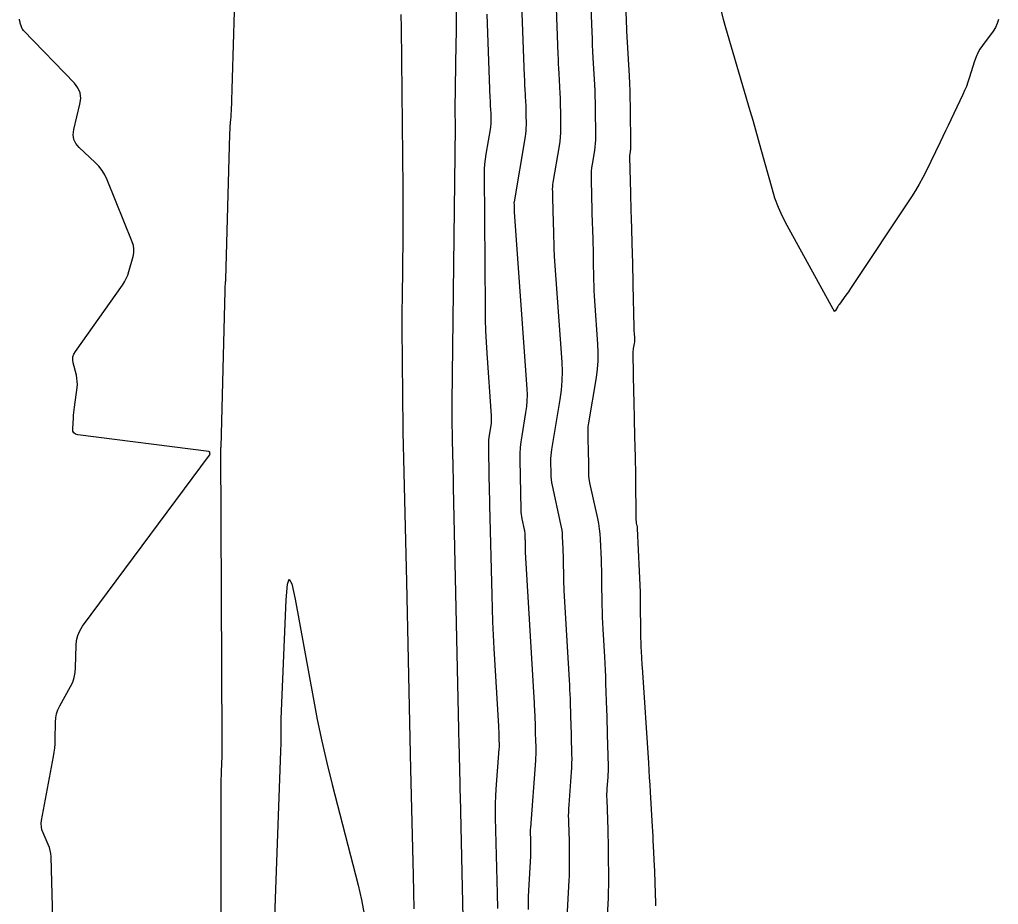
# Model space of a CAD drawing. Extents: x 1768942 to 1774819, y 723037 to 732099.
# Drawn here: x 1770470.4 to 1770547.8, y 730995.3 to 731065.2 of the extents above; entities that cross this region are included whole.
import ezdxf

# ---------------------------------------------------------------- set-up
doc = ezdxf.new("R2010")
doc.units = 0
doc.layers.add('R_Contours', color=7, linetype='Continuous')

msp = doc.modelspace()

# ---------------------------------------------------------------- linework, layer by layer
at = {"layer": 'R_Contours'}
for points in [[(1770509.844, 731074.296), (1770510.341, 731060.735), (1770510.351, 731060.485), (1770510.362, 731060.236), (1770510.374, 731059.986), (1770510.387, 731059.737), (1770510.444, 731058.696), (1770510.455, 731058.469), (1770510.464, 731058.241), (1770510.47, 731058.013), (1770510.474, 731057.785), (1770510.483, 731056.874), (1770510.48, 731056.647), (1770510.467, 731056.42), (1770510.445, 731056.194), (1770510.412, 731055.969), (1770509.536, 731050.802), (1770509.533, 731050.777), (1770509.53, 731050.753), (1770509.529, 731050.728), (1770509.529, 731050.704), (1770509.532, 731050.605), (1770509.533, 731050.556), (1770509.535, 731050.506), (1770509.539, 731050.36), (1770509.54, 731050.33), (1770509.541, 731050.3), (1770509.542, 731050.269), (1770509.542, 731050.239), (1770509.544, 731050.119), (1770509.545, 731050.088), (1770509.546, 731050.058), (1770509.548, 731050.028), (1770509.55, 731049.998), (1770510.542, 731036.013), (1770510.562, 731035.546), (1770510.553, 731035.08), (1770510.516, 731034.616), (1770510.452, 731034.153), (1770510.138, 731032.303), (1770510.071, 731031.839), (1770510.025, 731031.375), (1770510.001, 731030.908), (1770509.998, 731030.44), (1770510.07, 731026.446), (1770510.077, 731026.272), (1770510.093, 731026.1), (1770510.117, 731025.928), (1770510.15, 731025.757), (1770510.338, 731024.899), (1770510.354, 731024.816), (1770510.366, 731024.734), (1770510.376, 731024.651), (1770510.381, 731024.567), (1770510.397, 731024.231), (1770510.401, 731024.147), (1770510.404, 731024.064), (1770510.406, 731023.98), (1770510.408, 731023.896), (1770510.413, 731023.491), (1770510.414, 731023.396), (1770510.417, 731023.301), (1770510.421, 731023.205), (1770510.426, 731023.11), (1770511.124, 731011.176), (1770511.136, 731010.943), (1770511.148, 731010.71), (1770511.158, 731010.477), (1770511.166, 731010.244), (1770511.199, 731009.285), (1770511.206, 731009.065), (1770511.212, 731008.845), (1770511.218, 731008.625), (1770511.224, 731008.405), (1770511.246, 731007.525), (1770511.249, 731007.305), (1770511.246, 731007.085), (1770511.238, 731006.866), (1770511.224, 731006.646), (1770510.823, 731001.328), (1770510.816, 731001.218), (1770510.813, 731001.108), (1770510.812, 731000.998), (1770510.814, 731000.888), (1770510.83, 731000.448), (1770510.833, 731000.338), (1770510.836, 731000.228), (1770510.838, 731000.118), (1770510.839, 731000.008), (1770510.842, 730999.544), (1770510.841, 730999.43), (1770510.84, 730999.316), (1770510.836, 730999.202), (1770510.831, 730999.088), (1770510.68, 730996.349), (1770510.658, 730995.854), (1770510.649, 730995.359), (1770510.651, 730994.865)], [(1770513.384, 730987.782), (1770513.902, 730997.189), (1770513.916, 730997.491), (1770513.926, 730997.793), (1770513.931, 730998.095), (1770513.932, 730998.398), (1770513.924, 730999.629), (1770513.921, 730999.921), (1770513.916, 731000.213), (1770513.909, 731000.505), (1770513.9, 731000.797), (1770513.859, 731001.965), (1770513.853, 731002.257), (1770513.855, 731002.549), (1770513.865, 731002.841), (1770513.882, 731003.132), (1770514.077, 731005.717), (1770514.099, 731006.07), (1770514.113, 731006.423), (1770514.117, 731006.777), (1770514.113, 731007.13), (1770514.078, 731008.546), (1770514.069, 731008.899), (1770514.059, 731009.253), (1770514.048, 731009.607), (1770514.037, 731009.96), (1770513.985, 731011.502), (1770513.971, 731011.877), (1770513.955, 731012.251), (1770513.937, 731012.626), (1770513.916, 731013), (1770513.503, 731020.071), (1770513.488, 731020.351), (1770513.477, 731020.631), (1770513.468, 731020.912), (1770513.463, 731021.192), (1770513.448, 731022.382), (1770513.444, 731022.629), (1770513.437, 731022.876), (1770513.429, 731023.123), (1770513.418, 731023.37), (1770513.371, 731024.357), (1770513.354, 731024.603), (1770513.327, 731024.847), (1770513.29, 731025.091), (1770513.242, 731025.333), (1770512.574, 731028.394), (1770512.529, 731028.627), (1770512.496, 731028.862), (1770512.474, 731029.099), (1770512.464, 731029.337), (1770512.447, 731030.29), (1770512.448, 731030.528), (1770512.46, 731030.766), (1770512.484, 731031.002), (1770512.518, 731031.238), (1770513.187, 731035.181), (1770513.289, 731035.918), (1770513.347, 731036.656), (1770513.361, 731037.397), (1770513.33, 731038.141), (1770512.738, 731046.486), (1770512.724, 731046.706), (1770512.713, 731046.925), (1770512.704, 731047.145), (1770512.699, 731047.365), (1770512.683, 731048.244), (1770512.678, 731048.464), (1770512.673, 731048.684), (1770512.667, 731048.904), (1770512.661, 731049.123), (1770512.627, 731050.191), (1770512.622, 731050.37), (1770512.617, 731050.55), (1770512.612, 731050.73), (1770512.607, 731050.91), (1770512.589, 731051.629), (1770512.588, 731051.809), (1770512.597, 731051.988), (1770512.614, 731052.166), (1770512.64, 731052.344), (1770513.131, 731055.242), (1770513.181, 731055.584), (1770513.216, 731055.927), (1770513.235, 731056.271), (1770513.239, 731056.616), (1770513.225, 731058), (1770513.22, 731058.346), (1770513.21, 731058.692), (1770513.197, 731059.038), (1770513.18, 731059.384), (1770513.093, 731060.965), (1770513.073, 731061.343), (1770513.055, 731061.722), (1770513.039, 731062.101), (1770513.024, 731062.48), (1770512.703, 731071.249)], [(1770487.487, 731068.525), (1770487.163, 731057.943), (1770487.157, 731057.795), (1770487.15, 731057.646), (1770487.141, 731057.498), (1770487.129, 731057.35), (1770487.081, 731056.757), (1770487.07, 731056.609), (1770487.061, 731056.461), (1770487.053, 731056.312), (1770487.048, 731056.164), (1770486.723, 731044.676), (1770486.72, 731044.6), (1770486.716, 731044.525), (1770486.712, 731044.45), (1770486.706, 731044.374), (1770486.683, 731044.073), (1770486.677, 731043.998), (1770486.673, 731043.923), (1770486.67, 731043.847), (1770486.667, 731043.772), (1770486.345, 731031.416), (1770486.344, 731031.391), (1770486.342, 731031.35), (1770486.342, 731031.333), (1770486.342, 731031.316), (1770486.446, 731008.199), (1770486.446, 731007.896), (1770486.443, 731007.594), (1770486.437, 731007.291), (1770486.428, 731006.989), (1770486.384, 731005.779), (1770486.375, 731005.477), (1770486.368, 731005.175), (1770486.364, 731004.872), (1770486.363, 731004.57), (1770486.381, 730984.447)], [(1770516.725, 730990.771), (1770516.974, 730995.289), (1770516.997, 730995.779), (1770517.013, 730996.27), (1770517.021, 730996.761), (1770517.022, 730997.252), (1770517.01, 730999.25), (1770517.005, 730999.724), (1770516.997, 731000.198), (1770516.985, 731000.673), (1770516.971, 731001.147), (1770516.886, 731003.547), (1770516.881, 731003.769), (1770516.883, 731003.99), (1770516.89, 731004.212), (1770516.904, 731004.433), (1770516.971, 731005.318), (1770516.984, 731005.54), (1770516.993, 731005.761), (1770516.996, 731005.983), (1770516.993, 731006.204), (1770516.931, 731008.686), (1770516.919, 731009.173), (1770516.905, 731009.661), (1770516.89, 731010.148), (1770516.875, 731010.636), (1770516.803, 731012.759), (1770516.784, 731013.276), (1770516.762, 731013.792), (1770516.737, 731014.308), (1770516.709, 731014.824), (1770516.58, 731017.032), (1770516.555, 731017.497), (1770516.536, 731017.962), (1770516.522, 731018.428), (1770516.513, 731018.893), (1770516.488, 731020.868), (1770516.481, 731021.278), (1770516.471, 731021.688), (1770516.457, 731022.098), (1770516.439, 731022.508), (1770516.361, 731024.146), (1770516.333, 731024.555), (1770516.288, 731024.961), (1770516.226, 731025.365), (1770516.147, 731025.767), (1770515.531, 731028.586), (1770515.498, 731028.761), (1770515.474, 731028.936), (1770515.458, 731029.112), (1770515.452, 731029.29), (1770515.444, 731030.026), (1770515.442, 731030.192), (1770515.439, 731030.357), (1770515.435, 731030.523), (1770515.431, 731030.688), (1770515.413, 731031.351), (1770515.409, 731031.516), (1770515.405, 731031.682), (1770515.401, 731031.848), (1770515.398, 731032.013), (1770515.386, 731032.685), (1770515.387, 731032.852), (1770515.396, 731033.018), (1770515.412, 731033.184), (1770515.436, 731033.349), (1770516.043, 731036.925), (1770516.133, 731037.577), (1770516.185, 731038.231), (1770516.197, 731038.886), (1770516.17, 731039.544), (1770515.926, 731042.975), (1770515.9, 731043.383), (1770515.879, 731043.792), (1770515.864, 731044.201), (1770515.853, 731044.611), (1770515.823, 731046.249), (1770515.815, 731046.658), (1770515.806, 731047.068), (1770515.795, 731047.477), (1770515.783, 731047.887), (1770515.72, 731049.875), (1770515.71, 731050.21), (1770515.7, 731050.545), (1770515.691, 731050.88), (1770515.682, 731051.215), (1770515.645, 731052.666), (1770515.645, 731052.945), (1770515.658, 731053.223), (1770515.685, 731053.5), (1770515.725, 731053.776), (1770515.911, 731054.879), (1770515.952, 731055.155), (1770515.98, 731055.432), (1770515.996, 731055.71), (1770515.999, 731055.989), (1770515.977, 731058.216), (1770515.969, 731058.68), (1770515.957, 731059.144), (1770515.939, 731059.608), (1770515.916, 731060.071), (1770515.8, 731062.192), (1770515.773, 731062.7), (1770515.749, 731063.208), (1770515.726, 731063.717), (1770515.707, 731064.225), (1770515.561, 731068.201)], [(1770501.644, 730994.905), (1770501.613, 730996.242), (1770501.582, 730997.579), (1770501.382, 731005.943), (1770501.353, 731007.179), (1770501.325, 731008.415), (1770501.297, 731009.65), (1770501.27, 731010.886), (1770501.163, 731015.83), (1770501.136, 731017.065), (1770501.108, 731018.301), (1770501.079, 731019.537), (1770501.05, 731020.773), (1770500.816, 731030.495), (1770500.793, 731031.557), (1770500.773, 731032.619), (1770500.758, 731033.682), (1770500.746, 731034.744), (1770500.707, 731038.994), (1770500.7, 731040.057), (1770500.699, 731041.119), (1770500.703, 731042.182), (1770500.712, 731043.244), (1770500.767, 731047.953), (1770500.775, 731048.945), (1770500.778, 731049.938), (1770500.776, 731050.931), (1770500.768, 731051.923), (1770500.629, 731064.561), (1770500.621, 731065.61)], [(1770504.964, 731065.974), (1770504.961, 731065.088), (1770504.954, 731064.201), (1770504.942, 731063.315), (1770504.864, 731058.147), (1770504.863, 731058.073), (1770504.863, 731057.999), (1770504.863, 731057.925), (1770504.864, 731057.85), (1770504.873, 731057.003), (1770504.874, 731056.935), (1770504.874, 731056.868), (1770504.873, 731056.801), (1770504.873, 731056.734), (1770504.622, 731034.956), (1770504.62, 731034.706), (1770504.619, 731034.457), (1770504.619, 731034.207), (1770504.621, 731033.958), (1770504.63, 731032.959), (1770504.633, 731032.71), (1770504.636, 731032.46), (1770504.641, 731032.211), (1770504.646, 731031.961), (1770504.695, 731029.938), (1770504.705, 731029.518), (1770504.715, 731029.097), (1770504.724, 731028.677), (1770504.733, 731028.256), (1770505.147, 731009.121), (1770505.157, 731008.679), (1770505.167, 731008.237), (1770505.177, 731007.795), (1770505.187, 731007.353), (1770505.229, 731005.586), (1770505.24, 731005.144), (1770505.25, 731004.702), (1770505.26, 731004.26), (1770505.27, 731003.818), (1770505.687, 730984.56)], [(1770508.254, 730994.937), (1770508.222, 730996.124), (1770508.073, 731002.126), (1770508.066, 731002.689), (1770508.073, 731003.251), (1770508.094, 731003.814), (1770508.129, 731004.376), (1770508.37, 731007.575), (1770508.376, 731007.661), (1770508.379, 731007.747), (1770508.38, 731007.834), (1770508.379, 731007.92), (1770508.371, 731008.265), (1770508.368, 731008.351), (1770508.366, 731008.438), (1770508.363, 731008.524), (1770508.361, 731008.61), (1770508.348, 731008.986), (1770508.345, 731009.078), (1770508.341, 731009.169), (1770508.336, 731009.261), (1770508.331, 731009.352), (1770507.972, 731015.489), (1770507.915, 731016.543), (1770507.867, 731017.597), (1770507.828, 731018.651), (1770507.798, 731019.706), (1770507.624, 731026.829), (1770507.612, 731027.344), (1770507.6, 731027.86), (1770507.59, 731028.376), (1770507.58, 731028.892), (1770507.532, 731031.604), (1770507.533, 731031.796), (1770507.542, 731031.987), (1770507.561, 731032.177), (1770507.589, 731032.367), (1770507.717, 731033.124), (1770507.744, 731033.314), (1770507.759, 731033.504), (1770507.762, 731033.695), (1770507.754, 731033.886), (1770507.403, 731038.832), (1770507.347, 731039.721), (1770507.306, 731040.61), (1770507.279, 731041.5), (1770507.267, 731042.39), (1770507.206, 731053.007), (1770507.212, 731053.401), (1770507.235, 731053.794), (1770507.276, 731054.186), (1770507.333, 731054.576), (1770507.693, 731056.696), (1770507.708, 731056.805), (1770507.719, 731056.913), (1770507.726, 731057.022), (1770507.727, 731057.132), (1770507.722, 731057.57), (1770507.721, 731057.68), (1770507.718, 731057.79), (1770507.714, 731057.899), (1770507.708, 731058.009), (1770507.681, 731058.509), (1770507.674, 731058.629), (1770507.669, 731058.749), (1770507.663, 731058.869), (1770507.659, 731058.989), (1770507.415, 731065.645)], [(1770520.739, 730995.144), (1770520.732, 730995.387), (1770520.693, 730996.93), (1770520.683, 730997.268), (1770520.671, 730997.607), (1770520.658, 730997.945), (1770520.642, 730998.283), (1770520.563, 730999.903), (1770520.544, 731000.285), (1770520.524, 731000.668), (1770520.503, 731001.05), (1770520.482, 731001.433), (1770520.325, 731004.133), (1770520.291, 731004.711), (1770520.256, 731005.288), (1770520.22, 731005.866), (1770520.182, 731006.443), (1770519.686, 731013.981), (1770519.673, 731014.188), (1770519.66, 731014.396), (1770519.648, 731014.603), (1770519.637, 731014.81), (1770519.593, 731015.64), (1770519.583, 731015.848), (1770519.575, 731016.056), (1770519.569, 731016.263), (1770519.565, 731016.471), (1770519.528, 731019.39), (1770519.519, 731019.945), (1770519.504, 731020.501), (1770519.485, 731021.056), (1770519.461, 731021.611), (1770519.301, 731024.972), (1770519.297, 731025.026), (1770519.291, 731025.08), (1770519.283, 731025.134), (1770519.273, 731025.188), (1770519.226, 731025.401), (1770519.216, 731025.455), (1770519.208, 731025.509), (1770519.203, 731025.563), (1770519.201, 731025.618), (1770519.164, 731029.114), (1770519.157, 731029.661), (1770519.148, 731030.208), (1770519.136, 731030.755), (1770519.123, 731031.302), (1770519.063, 731033.489), (1770519.048, 731034.036), (1770519.035, 731034.583), (1770519.024, 731035.13), (1770519.013, 731035.677), (1770518.958, 731038.796), (1770518.959, 731038.898), (1770518.964, 731038.999), (1770518.974, 731039.1), (1770518.989, 731039.2), (1770519.057, 731039.601), (1770519.071, 731039.701), (1770519.079, 731039.802), (1770519.08, 731039.903), (1770519.076, 731040.004), (1770519.045, 731040.444), (1770519.038, 731040.551), (1770519.033, 731040.659), (1770519.029, 731040.766), (1770519.026, 731040.873), (1770518.964, 731044.254), (1770518.952, 731044.853), (1770518.938, 731045.452), (1770518.922, 731046.051), (1770518.904, 731046.65), (1770518.813, 731049.559), (1770518.798, 731050.049), (1770518.784, 731050.539), (1770518.77, 731051.03), (1770518.758, 731051.52), (1770518.686, 731054.34), (1770518.686, 731054.401), (1770518.689, 731054.46), (1770518.694, 731054.52), (1770518.703, 731054.58), (1770518.743, 731054.817), (1770518.752, 731054.877), (1770518.758, 731054.936), (1770518.761, 731054.996), (1770518.762, 731055.056), (1770518.728, 731058.431), (1770518.719, 731059.013), (1770518.703, 731059.595), (1770518.681, 731060.177), (1770518.652, 731060.759), (1770518.457, 731064.305), (1770518.447, 731064.5), (1770518.438, 731064.694), (1770518.429, 731064.889), (1770518.422, 731065.084), (1770518.393, 731065.863)], [(1770547.826, 731065.237), (1770547.731, 731064.911), (1770547.59, 731064.602), (1770547.404, 731064.31), (1770546.565, 731063.177), (1770546.369, 731062.887), (1770546.2, 731062.584), (1770546.056, 731062.268), (1770545.939, 731061.938), (1770545.522, 731060.594), (1770545.412, 731060.26), (1770545.291, 731059.93), (1770545.157, 731059.606), (1770545.012, 731059.285), (1770544.063, 731057.288), (1770543.854, 731056.849), (1770543.644, 731056.41), (1770543.434, 731055.972), (1770543.223, 731055.535), (1770542.117, 731053.245), (1770541.854, 731052.723), (1770541.573, 731052.21), (1770541.275, 731051.707), (1770540.96, 731051.214), (1770536.145, 731043.952), (1770536.054, 731043.817), (1770535.962, 731043.682), (1770535.868, 731043.549), (1770535.772, 731043.417), (1770535.266, 731042.728), (1770535.231, 731042.678), (1770535.196, 731042.627), (1770535.163, 731042.576), (1770535.13, 731042.523), (1770534.952, 731042.226), (1770534.946, 731042.216), (1770534.94, 731042.207), (1770534.934, 731042.198), (1770534.928, 731042.19), (1770534.902, 731042.155), (1770534.896, 731042.148), (1770534.89, 731042.146), (1770534.884, 731042.149), (1770534.878, 731042.155), (1770534.818, 731042.245), (1770534.806, 731042.263), (1770534.794, 731042.281), (1770534.783, 731042.299), (1770534.773, 731042.318), (1770531.121, 731048.932), (1770530.757, 731049.638), (1770530.437, 731050.362), (1770530.161, 731051.103), (1770529.928, 731051.863), (1770529.081, 731054.934), (1770528.868, 731055.702), (1770528.651, 731056.468), (1770528.431, 731057.234), (1770528.207, 731057.998), (1770526.271, 731064.564), (1770526.091, 731065.215), (1770525.933, 731065.87)], [(1770473.068, 730994.087), (1770472.937, 730999.03), (1770472.918, 730999.281), (1770472.875, 730999.527), (1770472.808, 730999.768), (1770472.716, 731000.002), (1770472.3, 731000.93), (1770472.215, 731001.164), (1770472.168, 731001.403), (1770472.158, 731001.646), (1770472.186, 731001.894), (1770473.136, 731006.951), (1770473.192, 731007.288), (1770473.233, 731007.626), (1770473.259, 731007.965), (1770473.27, 731008.306), (1770473.285, 731009.672), (1770473.309, 731010.009), (1770473.374, 731010.334), (1770473.479, 731010.649), (1770473.625, 731010.953), (1770474.471, 731012.478), (1770474.644, 731012.838), (1770474.769, 731013.211), (1770474.847, 731013.596), (1770474.878, 731013.995), (1770474.908, 731015.724), (1770474.946, 731016.137), (1770475.046, 731016.529), (1770475.206, 731016.899), (1770475.428, 731017.25), (1770485.472, 731030.772), (1770485.487, 731030.796), (1770485.497, 731030.821), (1770485.501, 731030.848), (1770485.499, 731030.877), (1770485.484, 731030.992), (1770485.477, 731031.018), (1770485.464, 731031.038), (1770485.444, 731031.051), (1770485.418, 731031.058), (1770475.049, 731032.395), (1770474.867, 731032.446), (1770474.74, 731032.542), (1770474.668, 731032.685), (1770474.652, 731032.873), (1770474.699, 731033.721), (1770474.713, 731033.933), (1770474.731, 731034.144), (1770474.753, 731034.355), (1770474.78, 731034.565), (1770474.991, 731036.12), (1770475.013, 731036.368), (1770475.011, 731036.615), (1770474.985, 731036.86), (1770474.936, 731037.104), (1770474.69, 731038.078), (1770474.654, 731038.317), (1770474.67, 731038.546), (1770474.738, 731038.765), (1770474.857, 731038.975), (1770478.573, 731044.223), (1770478.738, 731044.478), (1770478.879, 731044.743), (1770478.997, 731045.021), (1770479.092, 731045.309), (1770479.423, 731046.484), (1770479.481, 731046.777), (1770479.49, 731047.067), (1770479.449, 731047.354), (1770479.359, 731047.638), (1770477.367, 731052.549), (1770477.186, 731052.934), (1770476.966, 731053.293), (1770476.708, 731053.625), (1770476.412, 731053.931), (1770475.149, 731055.1), (1770474.886, 731055.408), (1770474.727, 731055.747), (1770474.674, 731056.118), (1770474.724, 731056.52), (1770475.222, 731058.531), (1770475.282, 731058.99), (1770475.228, 731059.419), (1770475.06, 731059.817), (1770474.778, 731060.184), (1770470.749, 731064.365), (1770470.698, 731064.425), (1770470.655, 731064.489), (1770470.62, 731064.557), (1770470.593, 731064.631), (1770470.502, 731064.934), (1770470.481, 731065.011), (1770470.465, 731065.088), (1770470.454, 731065.165), (1770470.447, 731065.244)], [(1770490.425, 730988.425), (1770491.106, 731007.377), (1770491.112, 731007.589), (1770491.117, 731007.801), (1770491.119, 731008.013), (1770491.119, 731008.225), (1770491.115, 731009.074), (1770491.115, 731009.286), (1770491.118, 731009.498), (1770491.123, 731009.71), (1770491.131, 731009.922), (1770491.518, 731019.337), (1770491.614, 731020.569), (1770491.765, 731020.989), (1770491.973, 731020.594), (1770492.238, 731019.386), (1770493.644, 731011.616), (1770493.974, 731009.886), (1770494.336, 731008.162), (1770494.731, 731006.446), (1770495.158, 731004.737), (1770497.225, 730996.778), (1770497.487, 730995.636), (1770497.682, 730994.485)]]:
    msp.add_lwpolyline(points, dxfattribs=at)

doc.saveas('drawing.dxf')
